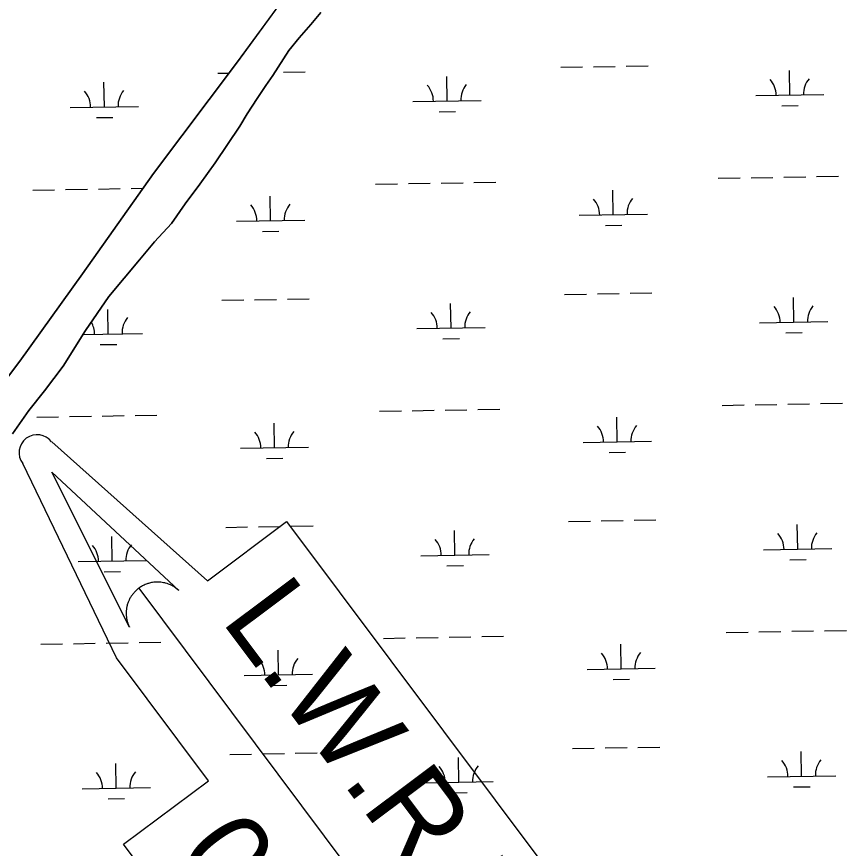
# Model space of a CAD drawing. Extents: x 3892998 to 3931244, y 278583 to 304547.
# Drawn here: x 3908720 to 3909934, y 299570 to 300789 of the extents above; entities that cross this region are included whole.
import ezdxf

# ---------------------------------------------------------------- set-up
doc = ezdxf.new("R2010")
doc.units = 0
for name, color, linetype in [('V-TOPO-SHOR', 7, 'Continuous'), ('V-TOPO-WATR-IDEN', 7, 'Continuous'), ('V-WETL-SWMP', 7, 'Continuous')]:
    doc.layers.add(name, color=color, linetype=linetype)

msp = doc.modelspace()

# ---------------------------------------------------------------- linework, layer by layer
at = {"layer": 'V-TOPO-SHOR'}
for points in [[(3908521.2, 300030.7), (3908547.3, 300058.5), (3908567, 300078.6), (3908590.1, 300105.9), (3908616.5, 300141.3), (3908636, 300167.6), (3908724.1, 300284.2), (3908815.8, 300412.3), (3908920.1, 300558.9), (3909042.9, 300722.8), (3909157.6, 300879.4), (3909283.9, 301056.2), (3909384.1, 301183.8), (3909481.1, 301291.8), (3909514.7, 301336.7), (3909545.7, 301372.5), (3909564.6, 301396.8), (3909597.1, 301434.5), (3909624.5, 301465.5), (3909647.6, 301494.2)], [(3909165.1, 300795.1), (3909150.4, 300777.2), (3909133.1, 300757.6), (3909118, 300739), (3909094.6, 300702.6), (3909084.6, 300688), (3909071.7, 300668.8), (3909057.3, 300646.6), (3909046.4, 300628.6), (3909010.4, 300574.6), (3908987.6, 300543.2), (3908966.1, 300514.5), (3908946.1, 300485.8), (3908921.4, 300458.8), (3908899.5, 300432.5), (3908854.7, 300378.8), (3908820.6, 300328.9), (3908787.7, 300276.9), (3908760.2, 300240.7), (3908737.2, 300211.9), (3908713.7, 300177.6)]]:
    msp.add_lwpolyline(points, dxfattribs=at)
at = {"layer": 'V-TOPO-WATR-IDEN'}
msp.add_line((3908898.3, 299951.4), (3909348.5, 299350.1), dxfattribs=at)
for points in [[(3908770.9, 300165.8), (3908998.9, 299962.5), (3909114.7, 300049.3), (3909497.5, 299538.2), (3909381.6, 299451.4), (3909518.4, 299167.5)], [(3909475.9, 299135.7), (3909235.6, 299355.4), (3909113.7, 299518.2), (3908989.4, 299425.1), (3908876.1, 299576.4), (3909000.4, 299669.5), (3908865.6, 299849.5), (3908728.4, 300134)]]:
    msp.add_lwpolyline(points, dxfattribs=at)
msp.add_lwpolyline([(3908884.7, 299894.4), (3908771, 300121.4), (3908956.8, 299948.4), (3908953.3, 299951.3), (3908949.6, 299953.8), (3908948.1, 299954.7), (3908946.7, 299955.4), (3908945, 299956.3), (3908943.3, 299957), (3908941.9, 299957.6), (3908939.8, 299958.3), (3908937.6, 299959), (3908936.3, 299959.3), (3908934.7, 299959.6), (3908932.5, 299960), (3908930.8, 299960.3), (3908929, 299960.4), (3908927.7, 299960.5), (3908926.4, 299960.5), (3908924.8, 299960.5), (3908923.3, 299960.5), (3908921.8, 299960.4), (3908920.5, 299960.2), (3908918.7, 299960), (3908917, 299959.7), (3908915.6, 299959.4), (3908914, 299959), (3908912.6, 299958.6), (3908911.4, 299958.3), (3908910.5, 299957.9), (3908909.1, 299957.4), (3908907.6, 299956.8), (3908906.3, 299956.2), (3908905, 299955.6), (3908903.7, 299954.9), (3908902.4, 299954.2), (3908901.4, 299953.5), (3908899.9, 299952.6), (3908898.3, 299951.4), (3908897.8, 299951), (3908897, 299950.5), (3908896.2, 299949.8), (3908895.4, 299949.1), (3908894.6, 299948.4), (3908893.9, 299947.7), (3908893, 299946.8), (3908892.5, 299946.2), (3908891.6, 299945.3), (3908890.9, 299944.5), (3908890.4, 299943.9), (3908889.1, 299942.3), (3908888.5, 299941.4), (3908888.1, 299940.8), (3908887.4, 299939.8), (3908886.8, 299938.9), (3908886.2, 299937.9), (3908885.5, 299936.7), (3908885, 299935.6), (3908884.5, 299934.7), (3908884.2, 299934), (3908883.7, 299932.9), (3908883.3, 299932), (3908882.9, 299930.9), (3908882.5, 299929.7), (3908882.1, 299928.6), (3908881.6, 299927.1), (3908881.3, 299926), (3908881.1, 299924.8), (3908880.8, 299923.6), (3908880.6, 299922.7), (3908880.5, 299921.6), (3908880.2, 299920.1), (3908880.2, 299920), (3908880.1, 299919.1), (3908880.1, 299918.4), (3908880, 299917.4), (3908880, 299916.1), (3908879.9, 299915.1), (3908879.9, 299914.2), (3908880, 299913), (3908880, 299911.8), (3908880.1, 299911), (3908880.2, 299910), (3908880.4, 299908.5), (3908880.5, 299907.7), (3908880.6, 299907), (3908880.7, 299906.4), (3908880.9, 299905.6), (3908881.1, 299904.7), (3908881.3, 299903.7), (3908881.5, 299902.8), (3908881.8, 299901.9), (3908882.2, 299900.7), (3908882.4, 299900), (3908882.8, 299898.8), (3908883.3, 299897.6), (3908883.7, 299896.6), (3908884, 299895.9), (3908884.3, 299895.2), (3908884.6, 299894.8)], close=True, dxfattribs=at)
msp.add_arc((3908749.6, 300149.9), 26.5, 36.8267, 216.8267, dxfattribs=at)
at = {"layer": 'V-WETL-SWMP'}
for p, q in [((3909157.6, 300879.4), (3909042.9, 300722.8)), ((3909150.4, 300777.2), (3909165.1, 300795.1)), ((3909133.1, 300757.6), (3909150.4, 300777.2)), ((3909118, 300739), (3909133.1, 300757.6)), ((3909094.6, 300702.6), (3909118, 300739)), ((3909042.9, 300722.8), (3908920.1, 300558.9)), ((3909516.1, 300714.6), (3909548.1, 300715.1)), ((3909564.1, 300715.4), (3909596, 300716)), ((3909612, 300716.2), (3909644, 300716.8)), ((3909014.2, 300705.9), (3909030.4, 300706.2)), ((3909084.6, 300688), (3909094.6, 300702.6)), ((3909110.2, 300707.5), (3909142.2, 300708.1)), ((3909851.7, 300673.9), (3909851, 300709.9)), ((3908848, 300656.6), (3908847.4, 300692.6)), ((3909349.8, 300665.3), (3909349.2, 300701.2)), ((3909071.7, 300668.8), (3909084.6, 300688)), ((3909057.3, 300646.6), (3909071.7, 300668.8)), ((3909299.8, 300664.4), (3909399.8, 300666.1)), ((3909801.7, 300673.1), (3909901.6, 300674.8)), ((3908798, 300655.7), (3908898, 300657.4)), ((3909839.9, 300658.3), (3909863.9, 300658.7)), ((3908836.3, 300640.9), (3908860.3, 300641.3)), ((3909046.4, 300628.6), (3909057.3, 300646.6)), ((3909338.1, 300649.6), (3909362.1, 300650)), ((3909010.4, 300574.6), (3909046.4, 300628.6)), ((3908987.6, 300543.2), (3909010.4, 300574.6)), ((3908920.1, 300558.9), (3908815.8, 300412.3)), ((3909245.1, 300543.4), (3909277.1, 300543.9)), ((3909293.1, 300544.2), (3909325.1, 300544.7)), ((3909341.1, 300545), (3909373.1, 300545.6)), ((3909389.1, 300545.8), (3909421, 300546.4)), ((3909746.9, 300552), (3909778.9, 300552.6)), ((3909794.9, 300552.9), (3909826.9, 300553.4)), ((3909842.9, 300553.7), (3909874.9, 300554.3)), ((3909890.9, 300554.5), (3909922.9, 300555.1)), ((3908743.2, 300534.7), (3908775.2, 300535.2)), ((3908791.2, 300535.5), (3908823.2, 300536.1)), ((3908839.2, 300536.3), (3908871.2, 300536.9)), ((3908887.2, 300537.2), (3908904.8, 300537.5)), ((3908966.1, 300514.5), (3908987.6, 300543.2)), ((3909593.2, 300498.6), (3909592.6, 300534.6)), ((3909091.4, 300489.9), (3909090.8, 300525.9)), ((3908946.1, 300485.8), (3908966.1, 300514.5)), ((3909543.2, 300497.8), (3909643.2, 300499.5)), ((3908921.4, 300458.8), (3908946.1, 300485.8)), ((3909041.4, 300489.1), (3909141.4, 300490.8)), ((3909581.5, 300483), (3909605.5, 300483.4)), ((3909079.7, 300474.3), (3909103.6, 300474.7)), ((3908899.5, 300432.5), (3908921.4, 300458.8)), ((3908854.7, 300378.8), (3908899.5, 300432.5)), ((3908815.8, 300412.3), (3908724.1, 300284.2)), ((3908820.6, 300328.9), (3908854.7, 300378.8)), ((3909020, 300373.3), (3909052, 300373.8)), ((3909068, 300374.1), (3909100, 300374.6)), ((3909116, 300374.9), (3909148, 300375.5)), ((3909521.8, 300381.9), (3909553.8, 300382.5)), ((3909569.8, 300382.8), (3909601.8, 300383.3)), ((3909617.8, 300383.6), (3909649.8, 300384.2)), ((3909857.4, 300341.3), (3909856.8, 300377.3)), ((3909355.6, 300332.6), (3909355, 300368.6)), ((3908853.7, 300323.9), (3908853.1, 300359.9)), ((3909807.4, 300340.5), (3909907.4, 300342.2)), ((3908787.7, 300276.9), (3908820.6, 300328.9)), ((3908817.1, 300323.3), (3908903.7, 300324.8)), ((3909305.6, 300331.8), (3909405.6, 300333.5)), ((3909845.7, 300325.7), (3909869.7, 300326.1)), ((3909343.8, 300317), (3909367.8, 300317.4)), ((3908842, 300308.3), (3908866, 300308.7)), ((3908724.1, 300284.2), (3908636, 300167.6)), ((3908760.2, 300240.7), (3908787.7, 300276.9)), ((3908737.2, 300211.9), (3908760.2, 300240.7)), ((3909752.7, 300219.4), (3909784.7, 300220)), ((3909800.7, 300220.2), (3909832.7, 300220.8)), ((3909848.6, 300221.1), (3909880.6, 300221.6)), ((3909896.6, 300221.9), (3909928.6, 300222.5)), ((3908713.7, 300177.6), (3908737.2, 300211.9)), ((3908749, 300202), (3908781, 300202.6)), ((3908797, 300202.9), (3908829, 300203.4)), ((3908845, 300203.7), (3908877, 300204.3)), ((3908893, 300204.5), (3908925, 300205.1)), ((3909250.8, 300210.7), (3909282.8, 300211.3)), ((3909298.8, 300211.6), (3909330.8, 300212.1)), ((3909346.8, 300212.4), (3909378.8, 300212.9)), ((3909394.8, 300213.2), (3909426.8, 300213.8)), ((3909097.1, 300157.3), (3909096.5, 300193.3)), ((3909599, 300166), (3909598.3, 300202)), ((3909549, 300165.1), (3909649, 300166.9)), ((3909047.1, 300156.5), (3909147.1, 300158.2)), ((3909085.4, 300141.7), (3909109.4, 300142.1)), ((3909587.2, 300150.4), (3909611.2, 300150.8)), ((3909527.6, 300049.3), (3909559.6, 300049.9)), ((3909575.6, 300050.1), (3909607.6, 300050.7)), ((3909623.6, 300051), (3909655.6, 300051.5)), ((3909863.2, 300008.7), (3909862.5, 300044.7)), ((3909025.7, 300040.6), (3909057.7, 300041.2)), ((3909073.7, 300041.5), (3909105.7, 300042)), ((3909121.7, 300042.3), (3909153.7, 300042.8)), ((3909361.3, 300000), (3909360.7, 300036)), ((3908859.5, 299991.3), (3908858.9, 300027.3)), ((3909813.2, 300007.8), (3909913.2, 300009.6)), ((3909311.3, 299999.1), (3909411.3, 300000.9)), ((3908809.5, 299990.5), (3908909.5, 299992.2)), ((3909349.6, 299984.4), (3909373.6, 299984.8)), ((3909851.4, 299993.1), (3909875.4, 299993.5)), ((3908847.8, 299975.7), (3908871.8, 299976.1)), ((3909758.4, 299886.8), (3909790.4, 299887.3)), ((3909806.4, 299887.6), (3909838.4, 299888.2)), ((3909854.4, 299888.5), (3909886.4, 299889)), ((3909902.4, 299889.3), (3909934.4, 299889.8)), ((3909256.6, 299878.1), (3909288.6, 299878.7)), ((3909304.6, 299878.9), (3909336.6, 299879.5)), ((3909352.6, 299879.8), (3909384.6, 299880.3)), ((3909400.6, 299880.6), (3909432.6, 299881.1)), ((3908754.8, 299869.4), (3908786.8, 299870)), ((3908802.7, 299870.2), (3908834.7, 299870.8)), ((3908850.7, 299871.1), (3908882.7, 299871.6)), ((3908898.7, 299871.9), (3908930.7, 299872.5)), ((3909604.7, 299833.4), (3909604.1, 299869.4)), ((3909102.9, 299824.7), (3909102.3, 299860.7)), ((3909052.9, 299823.8), (3909152.9, 299825.6)), ((3909554.7, 299832.5), (3909654.7, 299834.2)), ((3909593, 299817.7), (3909617, 299818.2)), ((3909091.2, 299809.1), (3909115.2, 299809.5)), ((3909533.3, 299716.7), (3909565.3, 299717.2)), ((3909581.3, 299717.5), (3909613.3, 299718.1)), ((3909629.3, 299718.4), (3909661.3, 299718.9)), ((3909031.5, 299708), (3909063.5, 299708.6)), ((3909079.5, 299708.8), (3909111.5, 299709.4)), ((3909127.5, 299709.7), (3909159.5, 299710.2)), ((3909367.1, 299667.4), (3909366.5, 299703.4)), ((3909868.9, 299676.1), (3909868.3, 299712.1)), ((3908865.3, 299658.7), (3908864.6, 299694.7)), ((3909317.1, 299666.5), (3909417.1, 299668.2)), ((3909818.9, 299675.2), (3909918.9, 299676.9)), ((3908815.3, 299657.8), (3908915.3, 299659.6)), ((3909857.2, 299660.4), (3909881.2, 299660.8)), ((3908853.5, 299643.1), (3908877.5, 299643.5)), ((3909355.4, 299651.7), (3909379.4, 299652.2))]:
    msp.add_line(p, q, dxfattribs=at)
for centre, start, end in [((3909796.4, 300673.5), 0.2199, 41.7635), ((3909906.9, 300675.4), 140.2199, 181.7635), ((3908792.7, 300656.1), 0.2199, 41.7635), ((3908903.2, 300658), 140.2199, 181.7635), ((3909294.6, 300664.8), 0.2199, 41.7635), ((3909405, 300666.7), 140.2199, 181.7635), ((3909538, 300498.1), 0.2199, 41.7635), ((3909648.4, 300500.1), 140.2199, 181.7635), ((3909036.1, 300489.5), 0.2199, 41.7635), ((3909146.6, 300491.4), 140.2199, 181.7635), ((3909802.2, 300340.8), 0.2199, 41.7635), ((3909912.6, 300342.7), 140.2199, 181.7635), ((3909300.3, 300332.1), 0.2199, 41.7635), ((3909410.8, 300334.1), 140.2199, 181.7635), ((3908798.5, 300323.5), 0.2199, 30.1485), ((3908909, 300325.4), 140.2199, 181.7635), ((3909041.9, 300156.8), 0.2199, 41.7635), ((3909152.4, 300158.7), 140.2199, 181.7635), ((3909543.7, 300165.5), 0.2199, 41.7635), ((3909654.2, 300167.4), 140.2199, 181.7635), ((3909807.9, 300008.2), 0.2199, 41.7635), ((3909918.4, 300010.1), 140.2199, 181.7635), ((3909306.1, 299999.5), 0.2199, 41.7635), ((3909416.6, 300001.4), 140.2199, 181.7635), ((3908804.3, 299990.8), 0.2199, 41.7635), ((3908914.7, 299992.7), 140.2199, 181.7635), ((3909549.5, 299832.9), 0.2199, 41.7635), ((3909660, 299834.8), 140.2199, 181.7635), ((3909047.7, 299824.2), 0.2199, 41.7635), ((3909158.1, 299826.1), 140.2199, 181.7635), ((3909422.3, 299668.8), 140.2199, 181.7635), ((3909813.7, 299675.6), 0.2199, 41.7635), ((3909924.2, 299677.5), 140.2199, 181.7635), ((3908810, 299658.2), 0.2199, 41.7635), ((3908920.5, 299660.1), 140.2199, 181.7635), ((3909311.9, 299666.9), 0.2199, 41.7635)]:
    msp.add_arc(centre, 35.2, start, end, dxfattribs=at)

# ---------------------------------------------------------------- texts
at = {"layer": 'V-TOPO-WATR-IDEN'}
for s, rotation, p in [('L.W.R.P.', 306.8266, (3909017.7, 299904.5)), ('0', 306.8268, (3908951.1, 299560.5))]:
    msp.add_text(s, height=124.5, rotation=rotation, dxfattribs=at).set_placement(p)

doc.saveas('drawing.dxf')
